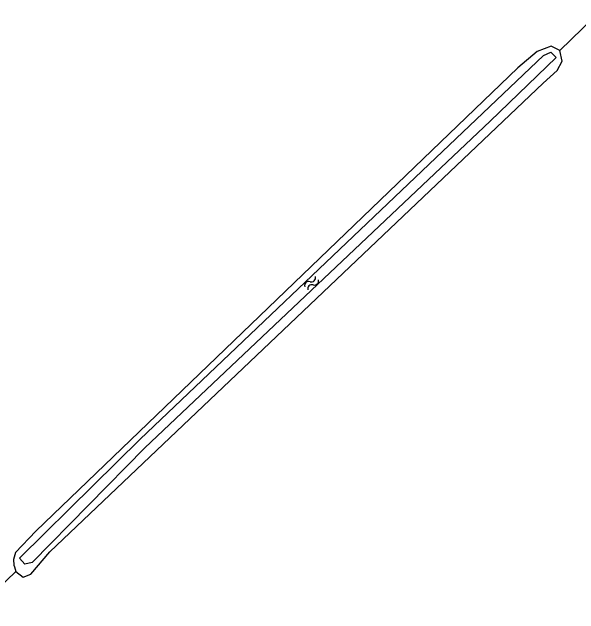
# Model space of a CAD drawing. Extents: x 137999 to 141000, y 397500 to 400501.
# Drawn here: x 139748.4 to 139806.3, y 400330.4 to 400391.9 of the extents above; entities that cross this region are included whole.
import ezdxf

# ---------------------------------------------------------------- set-up
doc = ezdxf.new("R2010")
doc.units = 0
for name, color, linetype in [('gg-knt-bronhoudergrens', 7, 'Continuous'), ('gg-kntw-bovenkant insteek waterloop', 7, 'Continuous'), ('gg-kntw-waterlijn', 7, 'Continuous'), ('gt-symb-watersymbool', 7, 'Continuous')]:
    doc.layers.add(name, color=color, linetype=linetype)

# ---------------------------------------------------------------- blocks, each defined once
blk = doc.blocks.new('gt0-WA')
at = {"layer": 'gt-symb-watersymbool'}
for centre, start, end in [((-0.323, 0.022), 28.07249, 151.92751), ((0.427, 0.422), 208.07248, 331.92751), ((-0.323, -0.428), 28.07249, 151.92751), ((0.427, -0.028), 208.07248, 331.92751)]:
    blk.add_arc(centre, 0.425, start, end, dxfattribs=at)

msp = doc.modelspace()

# ---------------------------------------------------------------- linework, layer by layer
at = {"layer": 'gg-knt-bronhoudergrens'}
for p, q in [((139804.334, 400387.965), (139808.333, 400391.898)), ((139748.799, 400334.731), (139744.25, 400330.404))]:
    msp.add_line(p, q, dxfattribs=at)
at = {"layer": 'gg-kntw-bovenkant insteek waterloop'}
for p, q in [((139748.554, 400335.951), (139748.61, 400335.389)), ((139748.61, 400335.389), (139748.662, 400335.208)), ((139748.662, 400335.208), (139748.799, 400334.731))]:
    msp.add_line(p, q, dxfattribs=at)
for points in [[(139804.334, 400387.965), (139803.444, 400388.41), (139802.027, 400387.881), (139800.026, 400386.213), (139750.846, 400338.858), (139748.777, 400336.668), (139748.554, 400335.951)], [(139804.056, 400385.935), (139804.556, 400386.881), (139804.334, 400387.965)], [(139750.318, 400334.458), (139752.26, 400336.736), (139802.638, 400384.629), (139804.056, 400385.935)], [(139748.799, 400334.731), (139749.536, 400334.159), (139750.318, 400334.458)]]:
    msp.add_lwpolyline(points, dxfattribs=at)
at = {"layer": 'gg-kntw-waterlijn'}
msp.add_lwpolyline([(139749.188, 400336.099), (139754.286, 400341.139), (139761.487, 400348.259), (139791.662, 400377.007), (139802.648, 400387.473), (139803.398, 400387.805), (139803.941, 400387.241), (139797.209, 400380.76), (139761.973, 400347.366), (139750.465, 400335.67), (139749.713, 400335.479), (139749.188, 400336.099)], dxfattribs=at)

# ---------------------------------------------------------------- block references
at = {"layer": 'gt-symb-watersymbool', "rotation": -136.45841765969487}
msp.add_blockref('gt0-WA', (139779.031, 400364.221), dxfattribs=at)

doc.saveas('drawing.dxf')
